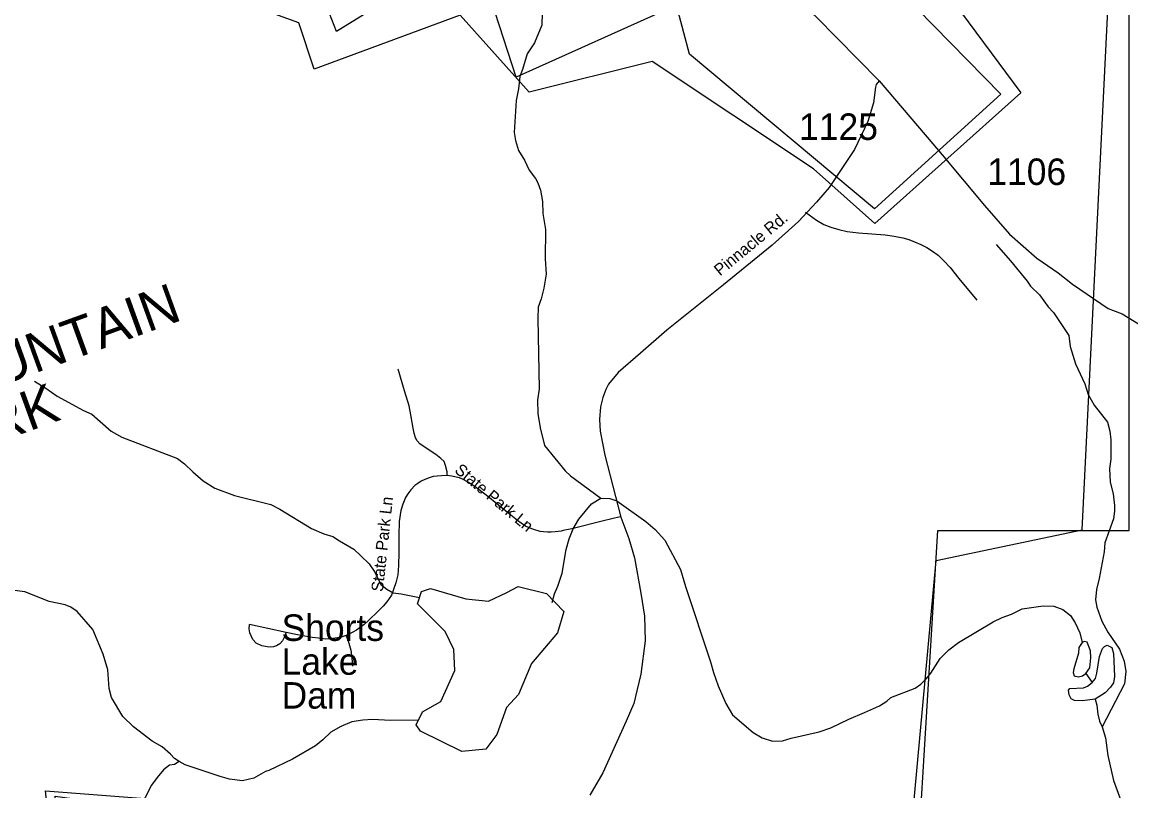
# Model space of a CAD drawing. Extents: x 1268485 to 1426702, y 514839 to 616766.
# Drawn here: x 1312893 to 1319068, y 538210 to 542493 of the extents above; entities that cross this region are included whole.
import ezdxf

# ---------------------------------------------------------------- set-up
doc = ezdxf.new("R2010")
doc.units = 0
for name, color, linetype in [('Old_Level_10', 7, 'Continuous'), ('Old_Level_11', 7, 'Continuous'), ('Old_Level_19', 7, 'Continuous'), ('Old_Level_21', 7, 'Continuous'), ('Old_Level_32', 7, 'Continuous'), ('Old_Level_35', 7, 'Continuous'), ('Old_Level_48', 7, 'Continuous'), ('Old_Level_49', 7, 'Continuous'), ('Old_Level_53', 7, 'Continuous'), ('Old_Level_58', 7, 'Continuous'), ('Old_Level_59', 7, 'Continuous'), ('Old_Level_60', 7, 'Continuous'), ('Old_Level_62', 7, 'Continuous'), ('Old_Level_8', 7, 'Continuous')]:
    doc.layers.add(name, color=color, linetype=linetype)

msp = doc.modelspace()

# ---------------------------------------------------------------- linework, layer by layer
at = {"layer": 'Old_Level_21'}
msp.add_line((1314337.974, 539193.072), (1314337.974, 539193.072), dxfattribs=at)
at = {"layer": 'Old_Level_32'}
for points in [[(1316292.138, 544230.386), (1316569.951, 543651.641), (1316829.226, 543115.48), (1316926.181, 542950.228), (1317017.248, 542821.832), (1317080.086, 542751.412), (1317196.966, 542631.948), (1317315.102, 542522.545), (1317666.451, 542167.187)], [(1317666.451, 542167.187), (1317649.906, 542146.173), (1317645.488, 542131.595), (1317634.891, 542043.164), (1317602.533, 541939.696), (1317529.641, 541783.764), (1317387.241, 541572.623), (1317317.069, 541490.898), (1317217.453, 541381.978), (1317070.401, 541251.582), (1316800.015, 541029.142), (1316483.029, 540777.61), (1316336.382, 540649.219), (1316212.649, 540540.544), (1316159.628, 540476.876), (1316143.816, 540446.194), (1316126.423, 540401.706), (1316113.773, 540349.547), (1316109.03, 540278.98), (1316112.193, 540214.549), (1316139.073, 540079.55), (1316227.621, 539734.384), (1316272.224, 539616.584), (1316304.303, 539508.827), (1316338.674, 539311.655), (1316359.295, 539183.263), (1316363.879, 539045.701), (1316338.304, 538859.961), (1316316.168, 538766.383), (1316300.035, 538697.305), (1316257.618, 538598.11), (1316126.974, 538310.998), (1316055.269, 538184.967)], [(1317666.451, 542167.187), (1317965.741, 541815.202), (1318017.268, 541753.584), (1318253.541, 541472.53), (1318391.786, 541312.826), (1318545.087, 541178.556), (1318663.078, 541095.743), (1318743.669, 541033.691), (1318942.616, 540897.023), (1319019.674, 540867.775), (1319235.838, 540735.736)]]:
    msp.add_lwpolyline(points, dxfattribs=at)
at = {"layer": 'Old_Level_35'}
msp.add_line((1314362.632, 539092.898), (1314158.605, 539137.241), dxfattribs=at)
for points in [[(1317255.507, 541434.183), (1317317.637, 541389.481), (1317357.725, 541366.208), (1317396.582, 541351.086), (1317441.591, 541337.86), (1317487.626, 541327.505), (1317551.602, 541319.508), (1317698.829, 541308.742), (1317749.272, 541301.463), (1317797.357, 541290.698), (1317830.985, 541281.726), (1317863.383, 541269.372), (1317897.832, 541254.249), (1317932.589, 541237.538), (1317964.167, 541217.853), (1317994.412, 541194.426), (1318026.707, 541163.924), (1318060.951, 541126.759), (1318110.369, 541064.423), (1318210.332, 540943.955)], [(1315260.965, 539966.727), (1315260.452, 539987.643), (1315251.738, 540023.578), (1315243.125, 540044.955), (1315224.671, 540062.384), (1315196.476, 540084.735), (1315138.241, 540122.619), (1315108.099, 540143.944), (1315092.617, 540159.476), (1315083.902, 540177.931), (1315076.11, 540202.179), (1315070.267, 540230.373), (1315064.525, 540262.362), (1315057.656, 540306.089), (1315047.916, 540355.558), (1315021.772, 540439.065), (1314986.708, 540559.43)], [(1315260.965, 539966.727), (1315228.259, 539966.164), (1315204.986, 539964.267), (1315182.84, 539960.883), (1315159.977, 539953.963), (1315135.576, 539945.556), (1315115.173, 539935.867), (1315096.718, 539923.205), (1315080.724, 539910.851), (1315056.836, 539886.706), (1315040.329, 539865.637), (1315027.616, 539845.234), (1315012.339, 539807.504), (1315001.677, 539771.313), (1314993.577, 539710.977), (1314990.604, 539633.313), (1314991.629, 539537.195), (1314989.886, 539466.298), (1314984.862, 539412.933), (1314975.02, 539368.488), (1314949.491, 539299.385), (1314923.552, 539264.014), (1314903.252, 539239.818), (1314874.544, 539208.804), (1314824.512, 539160.873), (1314798.265, 539137.548), (1314770.788, 539115.505), (1314754.486, 539104.483), (1314734.391, 539093.205), (1314697.482, 539075.058)], [(1316222.864, 539737.633), (1316130.796, 539715.078), (1315954.759, 539670.274), (1315905.751, 539659.867), (1315894.576, 539657.816), (1315861.357, 539653.305), (1315839.827, 539651.922), (1315818.604, 539651.255), (1315797.176, 539652.998), (1315777.286, 539655.868), (1315742.017, 539665.557), (1315717.718, 539675.041), (1315697.111, 539685.703), (1315672.607, 539701.237), (1315652.512, 539716.103), (1315614.987, 539745.323), (1315477.397, 539856.922), (1315415.779, 539903.264), (1315394.146, 539918.694), (1315370.155, 539934.124), (1315349.753, 539944.582), (1315329.247, 539953.246), (1315309.767, 539958.372), (1315287.007, 539963.549), (1315260.965, 539966.727)], [(1314362.632, 539092.898), (1314352.892, 539064.447), (1314342.127, 539045.941), (1314327.67, 539029.434), (1314309.113, 539017.798), (1314293.632, 539012.928), (1314278.15, 539010.98), (1314256.722, 539012.005), (1314227.605, 539018.823), (1314196.54, 539032.357), (1314177.162, 539052.759), (1314168.345, 539073.11), (1314161.578, 539089.617), (1314156.759, 539112.019), (1314158.605, 539137.241)], [(1314697.482, 539075.058), (1314675.131, 539068.292), (1314649.91, 539062.499), (1314621.715, 539058.552), (1314584.908, 539055.681), (1314543.59, 539060.5), (1314507.296, 539064.447), (1314426.608, 539079.006), (1314362.632, 539092.898)], [(1314697.482, 539075.058), (1314712.963, 539033.382), (1314722.703, 538993.55), (1314729.47, 538951.822), (1314733.366, 538904.25)]]:
    msp.add_lwpolyline(points, dxfattribs=at)
at = {"layer": 'Old_Level_48'}
for points in [[(1309967.341, 536669.026), (1312958.395, 536431.996), (1313076.853, 538180.098), (1314535.142, 537980.379), (1314353.171, 536723.924), (1314745.846, 536446.652), (1314972.174, 536698.656), (1315031.403, 537054.201), (1315366.473, 537457.741), (1315917.719, 536862.159), (1316161.782, 536694.277), (1316644.398, 537079.676), (1316846.177, 536906.019), (1317046.346, 536359.734), (1317762.093, 535871.837), (1317992.842, 539661.54), (1319058.96, 539661.54), (1319058.96, 543276.26)], [(1317318.078, 543140.697), (1318343.908, 542092.933), (1317639.607, 541452.632), (1316609.615, 542314.237), (1316536.827, 542587.379), (1315645.168, 542186.77), (1315408.605, 542915.15), (1314644.326, 542441.703), (1314474.611, 542877.956)]]:
    msp.add_lwpolyline(points, dxfattribs=at)
at = {"layer": 'Old_Level_49'}
for points in [[(1309967.341, 536669.026), (1312958.395, 536431.996), (1313076.853, 538180.098), (1314535.142, 537980.379), (1314353.171, 536723.924), (1314745.846, 536446.652), (1314972.174, 536698.656), (1315031.403, 537054.201), (1315366.473, 537457.741), (1315917.719, 536862.159), (1316161.782, 536694.277), (1316644.398, 537079.676), (1316846.177, 536906.019), (1317046.346, 536359.734), (1317762.093, 535871.837), (1317992.842, 539661.54), (1319058.96, 539661.54), (1319058.96, 543276.26)], [(1317318.078, 543140.697), (1318343.908, 542092.933), (1317639.607, 541452.632), (1316609.615, 542314.237), (1316536.827, 542587.379), (1315645.168, 542186.77), (1315408.605, 542915.15), (1314644.326, 542441.703), (1314474.611, 542877.956)]]:
    msp.add_lwpolyline(points, dxfattribs=at)
at = {"layer": 'Old_Level_53'}
for points in [[(1316743.991, 544410.35), (1318455.233, 542099.641), (1317642.393, 541372.196), (1317300.145, 541675.985)], [(1309813.459, 536583.868), (1313193.163, 536583.868), (1313022.039, 538209.922), (1314690.5, 538081.55), (1314690.5, 536755.032), (1315075.53, 536755.032), (1315203.873, 537482.477), (1316102.275, 537225.731), (1316957.896, 537097.359), (1317214.582, 536498.286), (1317685.174, 536241.541), (1317984.641, 539493.649), (1318797.482, 539664.813), (1318968.606, 543126.623)], [(1317300.145, 541675.985), (1316401.743, 542275.057), (1315717.245, 542103.893), (1315332.216, 542531.803), (1314519.376, 542232.266), (1314433.814, 542489.011), (1313022.039, 543002.502)]]:
    msp.add_lwpolyline(points, dxfattribs=at)
at = {"layer": 'Old_Level_58'}
msp.add_line((1315851.782, 539281.742), (1315851.782, 539281.742), dxfattribs=at)
at = {"layer": 'Old_Level_59'}
for points in [[(1315789.077, 542545.309), (1315787.539, 542477.232), (1315747.143, 542378.755), (1315705.723, 542317.189), (1315679.784, 542229.887), (1315664.815, 542190.005), (1315657.126, 542122.03), (1315643.592, 542056.67), (1315633.442, 541878.787), (1315640.516, 541834.342), (1315657.228, 541778.209), (1315690.036, 541725.049), (1315716.693, 541668.711), (1315751.655, 541622.01), (1315765.085, 541597.148), (1315780.157, 541557.471), (1315790.717, 541494.878), (1315793.075, 541426.698), (1315807.019, 541338.628), (1315805.276, 541174.536), (1315811.222, 541089.9), (1315799.432, 541010.545), (1315784.053, 540950.926), (1315766.931, 540905.302), (1315765.393, 540841.326), (1315772.365, 540450.599), (1315762.83, 540386.777), (1315765.188, 540312.855), (1315777.286, 540232.219), (1315803.02, 540134.05), (1315917.849, 539993.026), (1315947.172, 539964.574), (1316116.442, 539840.518)], [(1312961.818, 540492.378), (1313024.975, 540454.136), (1313087.925, 540409.384), (1313234.128, 540329.311), (1313281.7, 540308.652), (1313389.557, 540213.764), (1313448.817, 540180.597), (1313758.241, 540061.103), (1313797.508, 540032.396), (1313842.62, 539987.182), (1313901.367, 539937.61), (1313966.471, 539896.087), (1314075.559, 539856.153), (1314278.56, 539805.249), (1314327.978, 539779.669), (1314503.605, 539671.914), (1314572.913, 539641.771), (1314622.638, 539626.853), (1314660.06, 539602.299), (1314740.953, 539556.367), (1314780.118, 539519.458), (1314825.229, 539474.244), (1314858.14, 539427.595), (1314890.538, 539360.491), (1314923.962, 539333.578), (1314959.538, 539313.175), (1315003.42, 539308.152), (1315105.487, 539286.714)], [(1315844.646, 539260.067), (1315857.872, 539308.203), (1315876.839, 539349.675), (1315900.625, 539423.083), (1315923.693, 539554.727), (1315938.97, 539614.294), (1315962.243, 539669.659), (1315993.616, 539723.177), (1316063.641, 539809.555), (1316116.442, 539840.518)], [(1316116.442, 539840.518), (1316166.372, 539839.493), (1316206.05, 539826.421), (1316367.426, 539710.72), (1316418.484, 539667.044), (1316473.233, 539607.681), (1316559.355, 539443.434), (1316587.242, 539349.367), (1316727.497, 538927.985), (1316744.107, 538869.391), (1316770.353, 538794.189), (1316812.081, 538695.712), (1316848.683, 538634.248), (1316964.435, 538534.285), (1317013.853, 538504.553), (1317071.472, 538486.969), (1317127.452, 538488.302), (1317175.844, 538502.912), (1317332.811, 538539.155), (1317397.403, 538561.66), (1317496.545, 538609.744), (1317585.435, 538645.679), (1317668.276, 538683.409), (1317708.979, 538708.835), (1317731.535, 538730.571), (1317866.664, 538782.808), (1317899.268, 538804.339), (1317930.025, 538835.712), (1317954.734, 538864.727), (1318006.715, 538948.234), (1318053.774, 538996.523), (1318108.728, 539035.637), (1318301.58, 539151.543), (1318352.125, 539175.996), (1318402.67, 539194.655), (1318463.366, 539223.773), (1318579.835, 539241.151), (1318639.813, 539239.1), (1318689.333, 539220.082), (1318732.702, 539187.171), (1318757.718, 539146.468), (1318784.375, 539090.13), (1318797.191, 539037.38)], [(1313766.955, 538373.729), (1313741.324, 538390.646), (1313719.896, 538414.893), (1313672.837, 538456.058), (1313617.473, 538485.893), (1313513.306, 538565.966), (1313454.559, 538623.739), (1313391.095, 538729.238), (1313378.177, 538779.578), (1313370.59, 538883.95), (1313344.651, 538972.276), (1313285.801, 539109.661), (1313200.089, 539209.88), (1313164.512, 539232.743), (1313132.934, 539247.302), (1313043.327, 539265.552), (1312908.402, 539318.302), (1312836.634, 539327.939)], [(1315099.411, 538603.983), (1314944.877, 538601.132), (1314845.017, 538607.284), (1314790.883, 538604.259), (1314728.547, 538594.006), (1314667.954, 538568.99), (1314611.257, 538536.489), (1314568.196, 538493.838), (1314527.391, 538460.21), (1314399.541, 538385.622), (1314266.052, 538322.671), (1314247.905, 538317.288), (1314183.006, 538280.021), (1314120.568, 538265.667), (1314046.852, 538275.355), (1313995.076, 538290.376), (1313800.584, 538355.018), (1313766.955, 538373.729)], [(1313766.955, 538373.729), (1313740.504, 538357.018), (1313714.462, 538353.48), (1313679.808, 538326.26), (1313644.847, 538285.095), (1313613.782, 538241.419), (1313542.628, 538103.368), (1313439.487, 537973.313), (1313371.102, 537877.042), (1313353.878, 537819.114), (1313341.472, 537805.428), (1313320.66, 537770.517), (1313291.747, 537730.891), (1313189.221, 537623.034), (1313098.588, 537517.329), (1313045.582, 537468.322), (1312998.113, 537409.369), (1312957.205, 537369.999), (1312899.688, 537305.511), (1312850.68, 537268.755)]]:
    msp.add_lwpolyline(points, dxfattribs=at)
at = {"layer": 'Old_Level_60'}
msp.add_lwpolyline([(1315813.068, 539309.177), (1315910.616, 539208.404), (1315874.071, 539091.309), (1315728.996, 538920.193), (1315658.048, 538747.642), (1315590.074, 538673.566), (1315536.042, 538523.622), (1315476.065, 538442.832), (1315342.063, 538429.042), (1315111.072, 538542.025), (1315086.978, 538578.627), (1315122.042, 538650.14), (1315224.056, 538707.195), (1315301.975, 538879.593), (1315297.054, 538997.805), (1315248.969, 539097.256), (1315094.053, 539251.403), (1315116.585, 539320.988), (1315168.021, 539337.071), (1315364.117, 539279.171), (1315489.491, 539266.304), (1315592.36, 539314.554), (1315654.973, 539348.393), (1315813.068, 539309.177)], dxfattribs=at)
at = {"layer": 'Old_Level_62'}
msp.add_line((1318817.183, 538864.624), (1318852.042, 538813.874), dxfattribs=at)
for points in [[(1318318.394, 541253.634), (1318398.364, 541164.231), (1318489.818, 541049.967), (1318509.195, 541021.669), (1318560.15, 540973.892), (1318608.543, 540907.25), (1318637.865, 540876.288), (1318722.962, 540748.181), (1318729.523, 540685.692), (1318759.256, 540589.112), (1318812.775, 540478.076), (1318831.332, 540417.791), (1318863.935, 540358.839), (1318937.754, 540264.668), (1318950.672, 540214.328), (1318957.541, 540166.602), (1318957.029, 540058.283), (1318949.852, 540006.712), (1318952.108, 539930.382), (1318970.562, 539864.355), (1318977.021, 539800.225), (1318976.304, 539768.237), (1318971.28, 539725.638), (1318924.118, 539591.174), (1318918.889, 539541.244), (1318891.515, 539393.248), (1318876.136, 539332.04), (1318870.804, 539273.856), (1318877.776, 539233.513), (1318905.971, 539154.978), (1318940.625, 539094.385), (1319004.396, 538998.728), (1319030.848, 538931.727), (1319039.562, 538874.107), (1319031.975, 538806.133), (1318908.329, 538566.581)], [(1318797.191, 539037.38), (1318778.531, 539008.211), (1318775.763, 538976.275), (1318749.721, 538888.974), (1318747.158, 538868.52), (1318752.797, 538850.321), (1318776.685, 538845.759), (1318798.831, 538851.039), (1318817.183, 538864.624)], [(1318817.183, 538864.624), (1318839.944, 538896.202), (1318845.173, 538950.233), (1318844.148, 538990.474), (1318825.18, 539039.277), (1318807.341, 539041.276), (1318797.191, 539037.38)], [(1318852.042, 538813.874), (1318870.599, 538835.66), (1318879.314, 538865.854), (1318893.463, 538959.101), (1318910.482, 539003.085), (1318920.735, 539014.363), (1318936.831, 539022.257), (1318962.565, 539009.442), (1318971.895, 538975.608), (1318976.816, 538847.451), (1318971.998, 538811.464), (1318955.491, 538787.985), (1318924.733, 538756.612), (1318869.882, 538721.6)], [(1318869.882, 538721.6), (1318797.601, 538711.553), (1318753.617, 538714.116), (1318735.88, 538722.676), (1318724.295, 538745.027), (1318720.911, 538771.376), (1318729.216, 538781.065), (1318805.29, 538783.628), (1318827.538, 538793.009), (1318852.042, 538813.874)], [(1318869.882, 538721.6), (1318879.109, 538687.767), (1318883.928, 538637.631), (1318893.053, 538597.236), (1318908.329, 538566.581)], [(1318908.329, 538566.581), (1318926.886, 538504.655), (1318940.625, 538407.511), (1318971.382, 538267.41), (1319031.668, 538105.367), (1319051.045, 538077.07), (1319083.341, 538008.275)]]:
    msp.add_lwpolyline(points, dxfattribs=at)

# ---------------------------------------------------------------- texts
at = {"layer": 'Old_Level_10'}
for rotation, p in [(320.2457944, (1315296.732, 539988.98)), (83.8641944, (1314902.14, 539316.953))]:
    msp.add_text('State Park Ln', height=65.61666, rotation=rotation, dxfattribs=at).set_placement(p)
at = {"layer": 'Old_Level_11'}
msp.add_text('Pinnacle Rd.', height=65.61666, rotation=39.4433889, dxfattribs=at).set_placement((1316780.086, 541075.806))
at = {"layer": 'Old_Level_19'}
for s, height, p in [('CROWDERS  MOUNTAIN', 219.81583, (1310521.296, 539650.849)), ('STATE PARK', 219.8158, (1311396.448, 539656.539))]:
    msp.add_text(s, height=height, rotation=19.9206444, dxfattribs=at).set_placement(p)
at = {"layer": 'Old_Level_21'}
for s, p in [('Shorts', (1314337.974, 539045.434)), ('Lake ', (1314337.974, 538856.786)), ('Dam', (1314337.974, 538668.138))]:
    msp.add_text(s, height=147.6375, dxfattribs=at).set_placement(p)
at = {"layer": 'Old_Level_8'}
for s, p in [('1125', (1317220.248, 541837.089)), ('1106', (1318268.507, 541586.082))]:
    msp.add_text(s, height=147.6375, dxfattribs=at).set_placement(p)

doc.saveas('drawing.dxf')
